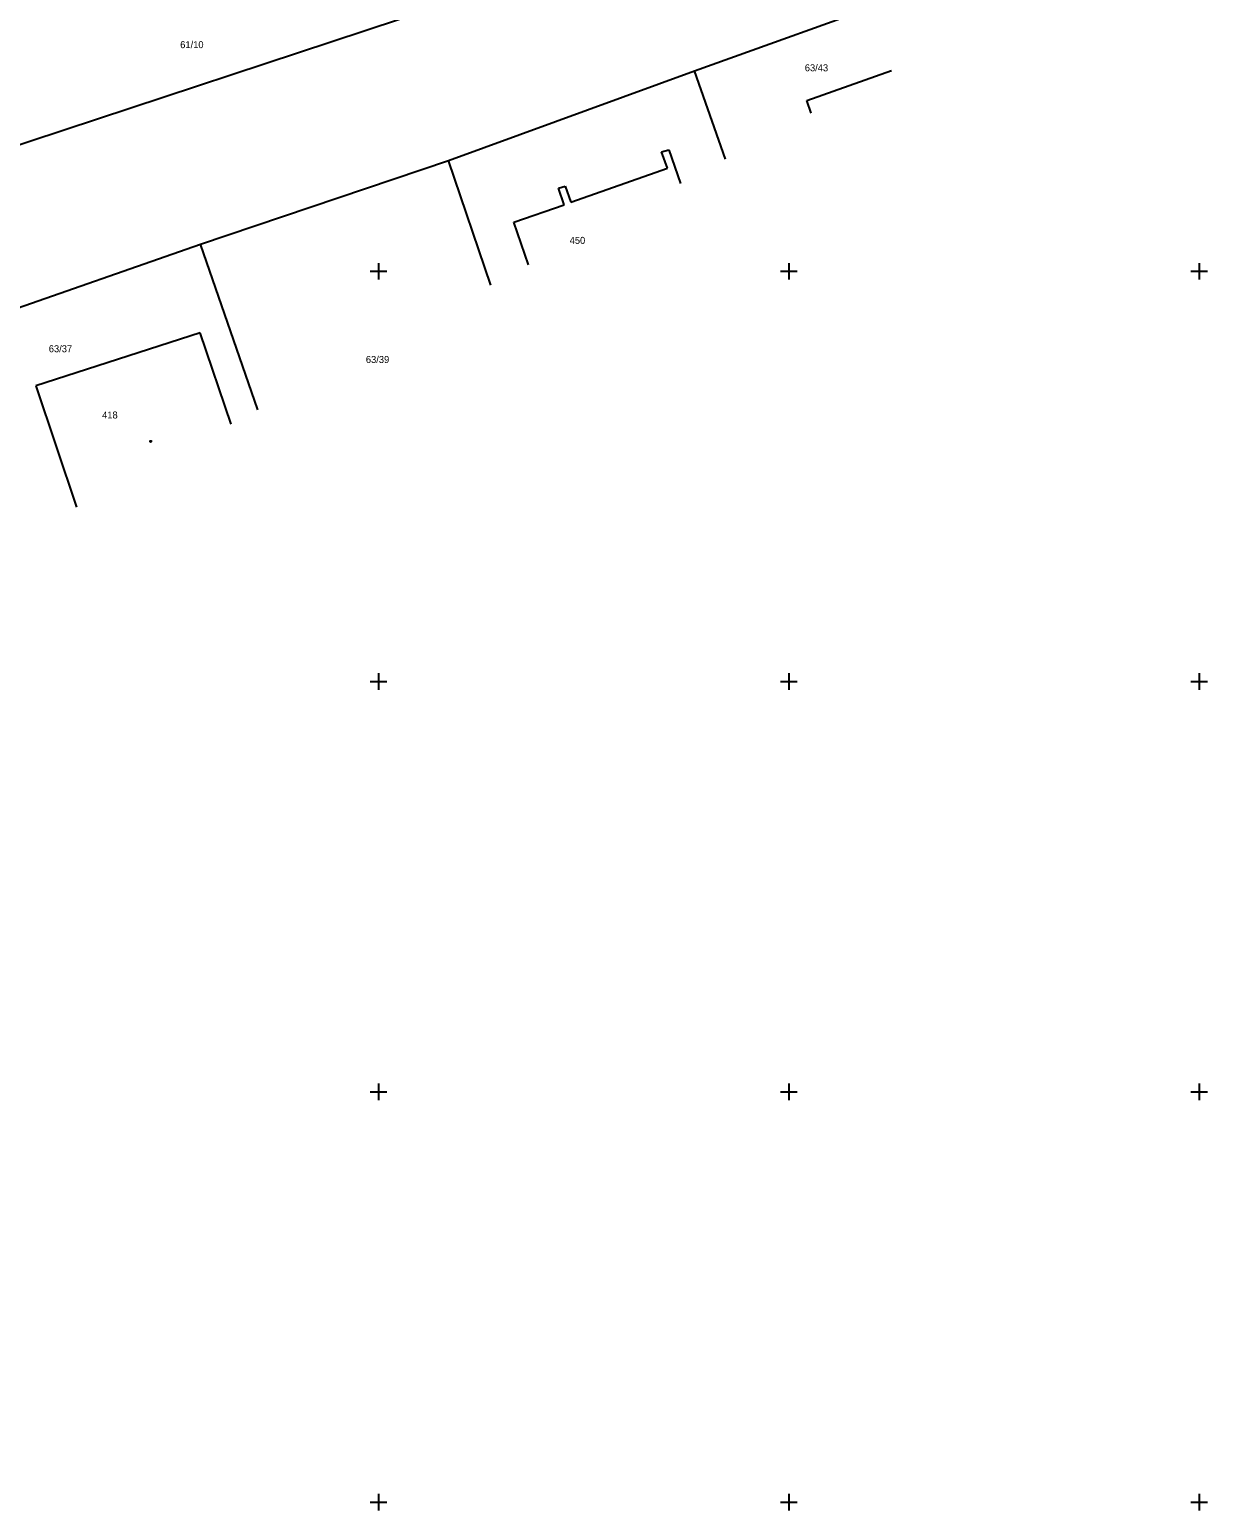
# Model space of a CAD drawing. Extents: x -703403 to -701924, y -1022520 to -1021856.
# Drawn here: x -702996.3 to -702924.5, y -1022150.5 to -1022060.3 of the extents above; entities that cross this region are included whole.
import ezdxf

# ---------------------------------------------------------------- set-up
doc = ezdxf.new("R2010")
doc.units = 0
for name, color, linetype in [('Z_hektometricka_sit', 7, 'Continuous'), ('Z_katastr_cisla_pozemkova', 7, 'Continuous'), ('Z_katastr_cisla_stavebni', 7, 'Continuous'), ('Z_katastr_hranice', 7, 'Continuous'), ('Z_katastr_znacky_budov', 7, 'Continuous')]:
    doc.layers.add(name, color=color, linetype=linetype)

msp = doc.modelspace()

# ---------------------------------------------------------------- linework, layer by layer
at = {"layer": 'Z_hektometricka_sit'}
for p, q in [((-702975, -1022074.5), (-702975, -1022075.5)), ((-702950, -1022074.5), (-702950, -1022075.5)), ((-702925, -1022074.5), (-702925, -1022075.5)), ((-702975.5, -1022075), (-702974.5, -1022075)), ((-702950.5, -1022075), (-702949.5, -1022075)), ((-702925.5, -1022075), (-702924.5, -1022075)), ((-702975, -1022099.5), (-702975, -1022100.5)), ((-702950, -1022099.5), (-702950, -1022100.5)), ((-702925, -1022099.5), (-702925, -1022100.5)), ((-702975.5, -1022100), (-702974.5, -1022100)), ((-702950.5, -1022100), (-702949.5, -1022100)), ((-702925.5, -1022100), (-702924.5, -1022100)), ((-702975.5, -1022125), (-702974.5, -1022125)), ((-702975, -1022124.5), (-702975, -1022125.5)), ((-702950.5, -1022125), (-702949.5, -1022125)), ((-702950, -1022124.5), (-702950, -1022125.5)), ((-702925.5, -1022125), (-702924.5, -1022125)), ((-702925, -1022124.5), (-702925, -1022125.5)), ((-702975, -1022149.5), (-702975, -1022150.5)), ((-702950, -1022149.5), (-702950, -1022150.5)), ((-702925, -1022149.5), (-702925, -1022150.5)), ((-702975.5, -1022150), (-702974.5, -1022150)), ((-702950.5, -1022150), (-702949.5, -1022150)), ((-702925.5, -1022150), (-702924.5, -1022150))]:
    msp.add_line(p, q, dxfattribs=at)
at = {"layer": 'Z_katastr_hranice'}
for p, q in [((-702955.75, -1022062.79), (-702932.2, -1022054.33)), ((-703002.37, -1022069.09), (-702971.68, -1022058.98)), ((-702970.73, -1022068.25), (-702955.75, -1022062.79)), ((-702953.858, -1022068.179), (-702955.75, -1022062.79)), ((-702948.91, -1022064.59), (-702943.754, -1022062.763)), ((-702948.631, -1022065.377), (-702948.91, -1022064.59)), ((-702985.84, -1022073.35), (-702970.73, -1022068.25)), ((-702968.165, -1022075.847), (-702970.73, -1022068.25)), ((-702957.75, -1022067.73), (-702957.32, -1022067.6)), ((-702957.4, -1022068.73), (-702957.75, -1022067.73)), ((-702957.32, -1022067.6), (-702956.602, -1022069.649)), ((-702963.28, -1022070.8), (-702957.4, -1022068.73)), ((-702964.03, -1022069.95), (-702963.62, -1022069.82)), ((-702963.69, -1022070.95), (-702964.03, -1022069.95)), ((-702963.62, -1022069.82), (-702963.28, -1022070.8)), ((-702966.76, -1022072.01), (-702963.69, -1022070.95)), ((-702965.858, -1022074.61), (-702966.76, -1022072.01)), ((-703000.99, -1022078.64), (-702985.84, -1022073.35)), ((-702982.345, -1022083.447), (-702985.84, -1022073.35)), ((-702985.87, -1022078.75), (-702995.88, -1022081.98)), ((-702983.982, -1022084.324), (-702985.87, -1022078.75)), ((-702995.88, -1022081.98), (-702993.4, -1022089.372))]:
    msp.add_line(p, q, dxfattribs=at)
at = {"layer": 'Z_katastr_znacky_budov'}
msp.add_circle((-702988.872, -1022085.37), 0.0437, dxfattribs=at)

# ---------------------------------------------------------------- texts
at = {"layer": 'Z_katastr_cisla_pozemkova'}
for s, p in [('61/10', (-702987.08, -1022061.41)), ('63/43', (-702949.027, -1022062.819)), ('63/37', (-702995.086, -1022079.936)), ('63/39', (-702975.768, -1022080.59))]:
    msp.add_text(s, height=0.425, dxfattribs=at).set_placement(p)
at = {"layer": 'Z_katastr_cisla_stavebni'}
for s, p in [('450', (-702963.352, -1022073.334)), ('418', (-702991.836, -1022083.973))]:
    msp.add_text(s, height=0.425, dxfattribs=at).set_placement(p)

doc.saveas('drawing.dxf')
